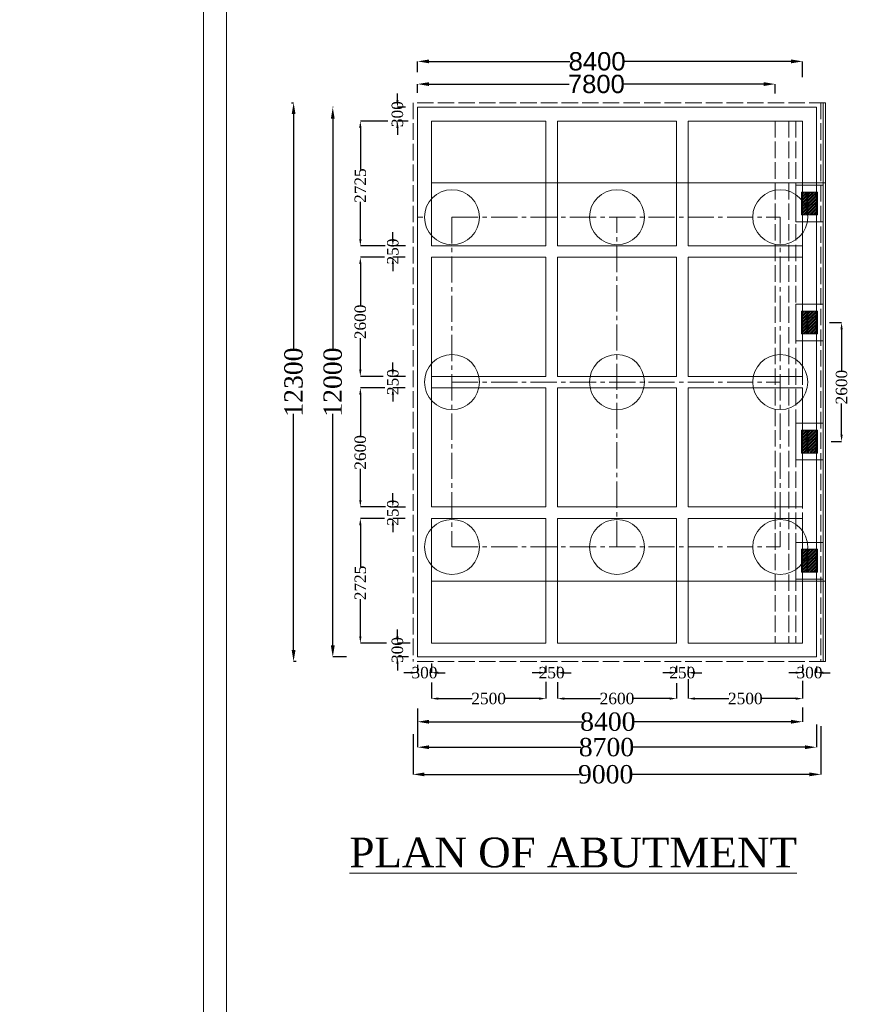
# Model space of a CAD drawing. Header units: millimetres. Extents: x -20950785 to 389010297, y -11535949 to 14056629.
# Tile 478 of 654: x 16021394 to 16058250, y -434621 to -391624. Entities that reach past the tile are written whole.
import ezdxf

# ---------------------------------------------------------------- set-up
doc = ezdxf.new("R2010")
doc.units = ezdxf.units.MM
doc.header["$LTSCALE"] = 60
doc.header["$MEASUREMENT"] = 0
for name, pattern in [('ACAD_ISO02W100', [15, 12, -3]), ('CENTER2', [28.575, 19.05, -3.175, 3.175, -3.175]), ('HIDDEN', [0.375, 0.25, -0.125])]:
    doc.linetypes.add(name, pattern=pattern)
doc.layers.add('TEXT', color=7, linetype='Continuous')
doc.styles.add('PDF Arial Bold', font='times.ttf')
doc.dimstyles.get("Standard").update_dxf_attribs({"dimtxt": 400, "dimasz": 215, "dimexe": 0.18, "dimexo": 0.0625, "dimgap": 0.09, "dimtad": 0, "dimtih": 1, "dimtoh": 1, "dimdec": 0, "dimzin": 4, "dimdsep": 46, "dimtxsty": 'Standard', "dimblk": 'OPEN90', "dimcen": 0, "dimadec": 0, "dimazin": 1, "dimtfac": 1, "dimtdec": 0, "dimtix": 1, "dimtofl": 0, "dimtmove": 0, "dimatfit": 3, "dimldrblk": 'OPEN30', "dimfxl": 1, "dimtolj": 1, "dimtzin": 0, "dimarcsym": 0})

# ---------------------------------------------------------------- blocks, each defined once
blk = doc.blocks.new('*D2359')
at = {"color": 0, "linetype": 'Continuous', "lineweight": -2, "ltscale": 2, "transparency": 16777216}
for p, q in [((16038758, -394815), (16038758, -394436)), ((16039258, -394436), (16045368, -394436)), ((16053858, -394436), (16047748, -394436)), ((16054358, -394846), (16054358, -394436))]:
    blk.add_line(p, q, dxfattribs=at)
at = {"color": 0, "linetype": 'Continuous', "lineweight": 9, "ltscale": 2, "transparency": 16777216}
for points in [[(16039258, -394353), (16039258, -394519), (16038758, -394436)], [(16053858, -394353), (16053858, -394519), (16054358, -394436)]]:
    blk.add_solid(points, dxfattribs=at)
at = {"layer": 'Defpoints', "color": 0, "linetype": 'Continuous', "lineweight": 9, "ltscale": 2, "transparency": 16777216}
for p in [(16054358, -394436), (16038758, -394815), (16054358, -394846)]:
    blk.add_point(p, dxfattribs=at)
at = {"color": 0, "linetype": 'Continuous', "lineweight": 9, "ltscale": 2, "transparency": 16777216, "insert": (16046558, -394436), "char_height": 800, "attachment_point": 5, "style": 'PDF Arial Bold'}
blk.add_mtext('\\A1;{\\fArial|b0|i0|c0|p34;7800}', dxfattribs=at)
blk = doc.blocks.new('*D2360')
at = {"color": 0, "linetype": 'Continuous', "lineweight": -2, "ltscale": 2, "transparency": 16777216}
for p, q in [((16038758, -393922), (16038758, -393445)), ((16039258, -393445), (16045396, -393445)), ((16055058, -393445), (16047784, -393445)), ((16055558, -394139), (16055558, -393445))]:
    blk.add_line(p, q, dxfattribs=at)
at = {"color": 0, "linetype": 'Continuous', "lineweight": 9, "ltscale": 2, "transparency": 16777216}
for points in [[(16039258, -393362), (16039258, -393528), (16038758, -393445)], [(16055058, -393362), (16055058, -393528), (16055558, -393445)]]:
    blk.add_solid(points, dxfattribs=at)
at = {"layer": 'Defpoints', "color": 0, "linetype": 'Continuous', "lineweight": 9, "ltscale": 2, "transparency": 16777216}
for p in [(16055558, -393445), (16038758, -393922), (16055558, -394139)]:
    blk.add_point(p, dxfattribs=at)
at = {"color": 0, "linetype": 'Continuous', "lineweight": 9, "ltscale": 2, "transparency": 16777216, "insert": (16046590, -393445), "char_height": 800, "attachment_point": 5, "style": 'PDF Arial Bold'}
blk.add_mtext('\\A1;{\\fArial|b0|i0|c0|p34;8400}', dxfattribs=at)
blk = doc.blocks.new('*D2361')
at = {"color": 0, "linetype": 'Continuous', "lineweight": -2, "ltscale": 2, "transparency": 16777216}
for p, q in [((16033255, -395249), (16033347, -395249)), ((16033346, -395749), (16033346, -406063)), ((16033346, -419149), (16033346, -408835)), ((16033461, -419649), (16033346, -419649))]:
    blk.add_line(p, q, dxfattribs=at)
at = {"color": 0, "linetype": 'Continuous', "lineweight": 9, "ltscale": 2, "transparency": 16777216}
for points in [[(16033263, -395749), (16033430, -395749), (16033346, -395249)], [(16033263, -419149), (16033430, -419149), (16033346, -419649)]]:
    blk.add_solid(points, dxfattribs=at)
at = {"layer": 'Defpoints', "color": 0, "linetype": 'Continuous', "lineweight": 9, "ltscale": 2, "transparency": 16777216}
for p in [(16033255, -395249), (16033346, -419649), (16033461, -419649)]:
    blk.add_point(p, dxfattribs=at)
at = {"color": 0, "linetype": 'Continuous', "lineweight": 9, "ltscale": 2, "transparency": 16777216, "insert": (16033346, -407449), "char_height": 800, "attachment_point": 5, "rotation": 90, "style": 'PDF Arial Bold'}
blk.add_mtext('\\A1;12300', dxfattribs=at)
blk = doc.blocks.new('*D2362')
at = {"color": 0, "linetype": 'Continuous', "lineweight": -2, "ltscale": 2, "transparency": 16777216}
for p, q in [((16035077, -395449), (16035055, -395449)), ((16035056, -395949), (16035056, -406063)), ((16035056, -418949), (16035056, -408835)), ((16035648, -419449), (16035055, -419449))]:
    blk.add_line(p, q, dxfattribs=at)
at = {"color": 0, "linetype": 'Continuous', "lineweight": 9, "ltscale": 2, "transparency": 16777216}
for points in [[(16034972, -395949), (16035139, -395949), (16035056, -395449)], [(16034972, -418949), (16035139, -418949), (16035056, -419449)]]:
    blk.add_solid(points, dxfattribs=at)
at = {"layer": 'Defpoints', "color": 0, "linetype": 'Continuous', "lineweight": 9, "ltscale": 2, "transparency": 16777216}
for p in [(16035077, -395449), (16035056, -419449), (16035648, -419449)]:
    blk.add_point(p, dxfattribs=at)
at = {"color": 0, "linetype": 'Continuous', "lineweight": 9, "ltscale": 2, "transparency": 16777216, "insert": (16035056, -407449), "char_height": 800, "attachment_point": 5, "rotation": 90, "style": 'PDF Arial Bold'}
blk.add_mtext('\\A1;12000', dxfattribs=at)
blk = doc.blocks.new('*D2363')
at = {"color": 0, "linetype": 'Continuous', "lineweight": -2, "ltscale": 2, "transparency": 16777216}
for p, q in [((16037465, -396049), (16036259, -396049)), ((16036259, -396349), (16036259, -398164)), ((16036259, -401199), (16036259, -399576)), ((16037343, -401499), (16036259, -401499))]:
    blk.add_line(p, q, dxfattribs=at)
at = {"color": 0, "linetype": 'Continuous', "lineweight": 9, "ltscale": 2, "transparency": 16777216}
for points in [[(16036209, -396349), (16036309, -396349), (16036259, -396049)], [(16036209, -401199), (16036309, -401199), (16036259, -401499)]]:
    blk.add_solid(points, dxfattribs=at)
at = {"layer": 'Defpoints', "color": 0, "linetype": 'Continuous', "lineweight": 9, "ltscale": 2, "transparency": 16777216}
for p in [(16037465, -396049), (16036259, -401499), (16037343, -401499)]:
    blk.add_point(p, dxfattribs=at)
at = {"color": 0, "linetype": 'Continuous', "lineweight": 9, "ltscale": 2, "transparency": 16777216, "insert": (16036259, -398870), "char_height": 500, "attachment_point": 5, "rotation": 90, "style": 'PDF Arial Bold'}
blk.add_mtext('\\A1;2725', dxfattribs=at)
blk = doc.blocks.new('*D2364')
at = {"color": 0, "linetype": 'Continuous', "lineweight": -2, "ltscale": 2, "transparency": 16777216}
for p, q in [((16037310, -401999), (16036259, -401999)), ((16036259, -402299), (16036259, -404103)), ((16036259, -406899), (16036259, -405537)), ((16037253, -407199), (16036259, -407199))]:
    blk.add_line(p, q, dxfattribs=at)
at = {"color": 0, "linetype": 'Continuous', "lineweight": 9, "ltscale": 2, "transparency": 16777216}
for points in [[(16036209, -402299), (16036309, -402299), (16036259, -401999)], [(16036209, -406899), (16036309, -406899), (16036259, -407199)]]:
    blk.add_solid(points, dxfattribs=at)
at = {"layer": 'Defpoints', "color": 0, "linetype": 'Continuous', "lineweight": 9, "ltscale": 2, "transparency": 16777216}
for p in [(16037310, -401999), (16036259, -407199), (16037253, -407199)]:
    blk.add_point(p, dxfattribs=at)
at = {"color": 0, "linetype": 'Continuous', "lineweight": 9, "ltscale": 2, "transparency": 16777216, "insert": (16036259, -404820), "char_height": 500, "attachment_point": 5, "rotation": 90, "style": 'PDF Arial Bold'}
blk.add_mtext('\\A1;2600', dxfattribs=at)
blk = doc.blocks.new('*D2365')
at = {"color": 0, "linetype": 'Continuous', "lineweight": -2, "ltscale": 2, "transparency": 16777216}
for p, q in [((16037334, -407699), (16036259, -407699)), ((16036259, -407999), (16036259, -409803)), ((16036259, -412599), (16036259, -411237)), ((16037357, -412899), (16036259, -412899))]:
    blk.add_line(p, q, dxfattribs=at)
at = {"color": 0, "linetype": 'Continuous', "lineweight": 9, "ltscale": 2, "transparency": 16777216}
for points in [[(16036209, -407999), (16036309, -407999), (16036259, -407699)], [(16036209, -412599), (16036309, -412599), (16036259, -412899)]]:
    blk.add_solid(points, dxfattribs=at)
at = {"layer": 'Defpoints', "color": 0, "linetype": 'Continuous', "lineweight": 9, "ltscale": 2, "transparency": 16777216}
for p in [(16037334, -407699), (16036259, -412899), (16037357, -412899)]:
    blk.add_point(p, dxfattribs=at)
at = {"color": 0, "linetype": 'Continuous', "lineweight": 9, "ltscale": 2, "transparency": 16777216, "insert": (16036259, -410520), "char_height": 500, "attachment_point": 5, "rotation": 90, "style": 'PDF Arial Bold'}
blk.add_mtext('\\A1;2600', dxfattribs=at)
blk = doc.blocks.new('*D2366')
at = {"color": 0, "linetype": 'Continuous', "lineweight": -2, "ltscale": 2, "transparency": 16777216}
for p, q in [((16037309, -413399), (16036259, -413399)), ((16036259, -413699), (16036259, -415514)), ((16036259, -418549), (16036259, -416926)), ((16037405, -418849), (16036259, -418849))]:
    blk.add_line(p, q, dxfattribs=at)
at = {"color": 0, "linetype": 'Continuous', "lineweight": 9, "ltscale": 2, "transparency": 16777216}
for points in [[(16036209, -413699), (16036309, -413699), (16036259, -413399)], [(16036209, -418549), (16036309, -418549), (16036259, -418849)]]:
    blk.add_solid(points, dxfattribs=at)
at = {"layer": 'Defpoints', "color": 0, "linetype": 'Continuous', "lineweight": 9, "ltscale": 2, "transparency": 16777216}
for p in [(16037309, -413399), (16036259, -418849), (16037405, -418849)]:
    blk.add_point(p, dxfattribs=at)
at = {"color": 0, "linetype": 'Continuous', "lineweight": 9, "ltscale": 2, "transparency": 16777216, "insert": (16036259, -416220), "char_height": 500, "attachment_point": 5, "rotation": 90, "style": 'PDF Arial Bold'}
blk.add_mtext('\\A1;2725', dxfattribs=at)
blk = doc.blocks.new('*D2367')
at = {"color": 0, "linetype": 'Continuous', "lineweight": -2, "ltscale": 2, "transparency": 16777216}
for p, q in [((16037677, -401199), (16037677, -400899)), ((16038231, -401499), (16037677, -401499)), ((16038220, -401999), (16037677, -401999)), ((16037677, -402299), (16037677, -402599))]:
    blk.add_line(p, q, dxfattribs=at)
at = {"color": 0, "linetype": 'Continuous', "lineweight": 9, "ltscale": 2, "transparency": 16777216}
for points in [[(16037627, -401199), (16037727, -401199), (16037677, -401499)], [(16037627, -402299), (16037727, -402299), (16037677, -401999)]]:
    blk.add_solid(points, dxfattribs=at)
at = {"layer": 'Defpoints', "color": 0, "linetype": 'Continuous', "lineweight": 9, "ltscale": 2, "transparency": 16777216}
for p in [(16038231, -401499), (16037677, -401999), (16038220, -401999)]:
    blk.add_point(p, dxfattribs=at)
at = {"color": 0, "linetype": 'Continuous', "lineweight": 9, "ltscale": 2, "transparency": 16777216, "insert": (16037677, -401749), "char_height": 500, "attachment_point": 5, "rotation": 90, "style": 'PDF Arial Bold'}
blk.add_mtext('\\A1;250', dxfattribs=at)
blk = doc.blocks.new('*D2368')
at = {"color": 0, "linetype": 'Continuous', "lineweight": -2, "ltscale": 2, "transparency": 16777216}
for p, q in [((16037677, -406899), (16037677, -406599)), ((16038231, -407199), (16037677, -407199)), ((16038220, -407699), (16037677, -407699)), ((16037677, -407999), (16037677, -408299))]:
    blk.add_line(p, q, dxfattribs=at)
at = {"color": 0, "linetype": 'Continuous', "lineweight": 9, "ltscale": 2, "transparency": 16777216}
for points in [[(16037627, -406899), (16037727, -406899), (16037677, -407199)], [(16037627, -407999), (16037727, -407999), (16037677, -407699)]]:
    blk.add_solid(points, dxfattribs=at)
at = {"layer": 'Defpoints', "color": 0, "linetype": 'Continuous', "lineweight": 9, "ltscale": 2, "transparency": 16777216}
for p in [(16038231, -407199), (16037677, -407699), (16038220, -407699)]:
    blk.add_point(p, dxfattribs=at)
at = {"color": 0, "linetype": 'Continuous', "lineweight": 9, "ltscale": 2, "transparency": 16777216, "insert": (16037677, -407449), "char_height": 500, "attachment_point": 5, "rotation": 90, "style": 'PDF Arial Bold'}
blk.add_mtext('\\A1;250', dxfattribs=at)
blk = doc.blocks.new('*D2369')
at = {"color": 0, "linetype": 'Continuous', "lineweight": -2, "ltscale": 2, "transparency": 16777216}
for p, q in [((16037677, -412606), (16037677, -412306)), ((16038231, -412906), (16037677, -412906)), ((16038220, -413406), (16037677, -413406)), ((16037677, -413706), (16037677, -414006))]:
    blk.add_line(p, q, dxfattribs=at)
at = {"color": 0, "linetype": 'Continuous', "lineweight": 9, "ltscale": 2, "transparency": 16777216}
for points in [[(16037627, -412606), (16037727, -412606), (16037677, -412906)], [(16037627, -413706), (16037727, -413706), (16037677, -413406)]]:
    blk.add_solid(points, dxfattribs=at)
at = {"layer": 'Defpoints', "color": 0, "linetype": 'Continuous', "lineweight": 9, "ltscale": 2, "transparency": 16777216}
for p in [(16038231, -412906), (16037677, -413406), (16038220, -413406)]:
    blk.add_point(p, dxfattribs=at)
at = {"color": 0, "linetype": 'Continuous', "lineweight": 9, "ltscale": 2, "transparency": 16777216, "insert": (16037677, -413156), "char_height": 500, "attachment_point": 5, "rotation": 90, "style": 'PDF Arial Bold'}
blk.add_mtext('\\A1;250', dxfattribs=at)
blk = doc.blocks.new('*D2370')
at = {"color": 0, "linetype": 'Continuous', "lineweight": -2, "ltscale": 2, "transparency": 16777216}
for p, q in [((16037877, -395150), (16037877, -394850)), ((16038232, -395450), (16037877, -395450)), ((16038349, -396049), (16037877, -396049)), ((16037877, -396349), (16037877, -396649))]:
    blk.add_line(p, q, dxfattribs=at)
at = {"color": 0, "linetype": 'Continuous', "lineweight": 9, "ltscale": 2, "transparency": 16777216}
for points in [[(16037827, -395150), (16037927, -395150), (16037877, -395450)], [(16037827, -396349), (16037927, -396349), (16037877, -396049)]]:
    blk.add_solid(points, dxfattribs=at)
at = {"layer": 'Defpoints', "color": 0, "linetype": 'Continuous', "lineweight": 9, "ltscale": 2, "transparency": 16777216}
for p in [(16038232, -395450), (16037877, -396049), (16038349, -396049)]:
    blk.add_point(p, dxfattribs=at)
at = {"color": 0, "linetype": 'Continuous', "lineweight": 9, "ltscale": 2, "transparency": 16777216, "insert": (16037877, -395749), "char_height": 500, "attachment_point": 5, "rotation": 90, "style": 'PDF Arial Bold'}
blk.add_mtext('\\A1;300', dxfattribs=at)
blk = doc.blocks.new('*D2371')
at = {"color": 0, "linetype": 'Continuous', "lineweight": -2, "ltscale": 2, "transparency": 16777216}
for p, q in [((16037877, -418550), (16037877, -418250)), ((16038431, -418850), (16037877, -418850)), ((16038361, -419449), (16037877, -419449)), ((16037877, -419749), (16037877, -420049))]:
    blk.add_line(p, q, dxfattribs=at)
at = {"color": 0, "linetype": 'Continuous', "lineweight": 9, "ltscale": 2, "transparency": 16777216}
for points in [[(16037827, -418550), (16037927, -418550), (16037877, -418850)], [(16037827, -419749), (16037927, -419749), (16037877, -419449)]]:
    blk.add_solid(points, dxfattribs=at)
at = {"layer": 'Defpoints', "color": 0, "linetype": 'Continuous', "lineweight": 9, "ltscale": 2, "transparency": 16777216}
for p in [(16038431, -418850), (16037877, -419449), (16038361, -419449)]:
    blk.add_point(p, dxfattribs=at)
at = {"color": 0, "linetype": 'Continuous', "lineweight": 9, "ltscale": 2, "transparency": 16777216, "insert": (16037877, -419149), "char_height": 500, "attachment_point": 5, "rotation": 90, "style": 'PDF Arial Bold'}
blk.add_mtext('\\A1;300', dxfattribs=at)
blk = doc.blocks.new('*D2372')
at = {"color": 0, "linetype": 'Continuous', "lineweight": -2, "ltscale": 2, "transparency": 16777216}
for p, q in [((16039358, -420567), (16039358, -421271)), ((16044358, -420535), (16044358, -421271)), ((16039658, -421271), (16041141, -421271)), ((16044058, -421271), (16042576, -421271))]:
    blk.add_line(p, q, dxfattribs=at)
at = {"color": 0, "linetype": 'Continuous', "lineweight": 9, "ltscale": 2, "transparency": 16777216}
for points in [[(16039658, -421221), (16039658, -421321), (16039358, -421271)], [(16044058, -421221), (16044058, -421321), (16044358, -421271)]]:
    blk.add_solid(points, dxfattribs=at)
at = {"layer": 'Defpoints', "color": 0, "linetype": 'Continuous', "lineweight": 9, "ltscale": 2, "transparency": 16777216}
for p in [(16039358, -420567), (16044358, -420535), (16044358, -421271)]:
    blk.add_point(p, dxfattribs=at)
at = {"color": 0, "linetype": 'Continuous', "lineweight": 9, "ltscale": 2, "transparency": 16777216, "insert": (16041858, -421271), "char_height": 500, "attachment_point": 5, "style": 'PDF Arial Bold'}
blk.add_mtext('\\A1;2500', dxfattribs=at)
blk = doc.blocks.new('*D2373')
at = {"color": 0, "linetype": 'Continuous', "lineweight": -2, "ltscale": 2, "transparency": 16777216}
for p, q in [((16050558, -420423), (16050558, -421271)), ((16055558, -420502), (16055558, -421271)), ((16050858, -421271), (16052341, -421271)), ((16055258, -421271), (16053776, -421271))]:
    blk.add_line(p, q, dxfattribs=at)
at = {"color": 0, "linetype": 'Continuous', "lineweight": 9, "ltscale": 2, "transparency": 16777216}
for points in [[(16050858, -421221), (16050858, -421321), (16050558, -421271)], [(16055258, -421221), (16055258, -421321), (16055558, -421271)]]:
    blk.add_solid(points, dxfattribs=at)
at = {"layer": 'Defpoints', "color": 0, "linetype": 'Continuous', "lineweight": 9, "ltscale": 2, "transparency": 16777216}
for p in [(16050558, -420423), (16055558, -420502), (16055558, -421271)]:
    blk.add_point(p, dxfattribs=at)
at = {"color": 0, "linetype": 'Continuous', "lineweight": 9, "ltscale": 2, "transparency": 16777216, "insert": (16053058, -421271), "char_height": 500, "attachment_point": 5, "style": 'PDF Arial Bold'}
blk.add_mtext('\\A1;2500', dxfattribs=at)
blk = doc.blocks.new('*D2374')
at = {"color": 0, "linetype": 'Continuous', "lineweight": -2, "ltscale": 2, "transparency": 16777216}
for p, q in [((16044858, -420551), (16044858, -421271)), ((16050058, -420596), (16050058, -421271)), ((16045158, -421271), (16046741, -421271)), ((16049758, -421271), (16048176, -421271))]:
    blk.add_line(p, q, dxfattribs=at)
at = {"color": 0, "linetype": 'Continuous', "lineweight": 9, "ltscale": 2, "transparency": 16777216}
for points in [[(16045158, -421221), (16045158, -421321), (16044858, -421271)], [(16049758, -421221), (16049758, -421321), (16050058, -421271)]]:
    blk.add_solid(points, dxfattribs=at)
at = {"layer": 'Defpoints', "color": 0, "linetype": 'Continuous', "lineweight": 9, "ltscale": 2, "transparency": 16777216}
for p in [(16044858, -420551), (16050058, -420596), (16050058, -421271)]:
    blk.add_point(p, dxfattribs=at)
at = {"color": 0, "linetype": 'Continuous', "lineweight": 9, "ltscale": 2, "transparency": 16777216, "insert": (16047458, -421271), "char_height": 500, "attachment_point": 5, "style": 'PDF Arial Bold'}
blk.add_mtext('\\A1;2600', dxfattribs=at)
blk = doc.blocks.new('*D2375')
at = {"color": 0, "linetype": 'Continuous', "lineweight": -2, "ltscale": 2, "transparency": 16777216}
for p, q in [((16044358, -419833), (16044358, -420140)), ((16044858, -419862), (16044858, -420140)), ((16044058, -420140), (16043758, -420140)), ((16045158, -420140), (16045458, -420140))]:
    blk.add_line(p, q, dxfattribs=at)
at = {"color": 0, "linetype": 'Continuous', "lineweight": 9, "ltscale": 2, "transparency": 16777216}
for points in [[(16044058, -420090), (16044058, -420190), (16044358, -420140)], [(16045158, -420090), (16045158, -420190), (16044858, -420140)]]:
    blk.add_solid(points, dxfattribs=at)
at = {"layer": 'Defpoints', "color": 0, "linetype": 'Continuous', "lineweight": 9, "ltscale": 2, "transparency": 16777216}
for p in [(16044358, -419833), (16044858, -419862), (16044858, -420140)]:
    blk.add_point(p, dxfattribs=at)
at = {"color": 0, "linetype": 'Continuous', "lineweight": 9, "ltscale": 2, "transparency": 16777216, "insert": (16044608, -420140), "char_height": 500, "attachment_point": 5, "style": 'PDF Arial Bold'}
blk.add_mtext('\\A1;250', dxfattribs=at)
blk = doc.blocks.new('*D2376')
at = {"color": 0, "linetype": 'Continuous', "lineweight": -2, "ltscale": 2, "transparency": 16777216}
for p, q in [((16050058, -419833), (16050058, -420140)), ((16050558, -419862), (16050558, -420140)), ((16049758, -420140), (16049458, -420140)), ((16050858, -420140), (16051158, -420140))]:
    blk.add_line(p, q, dxfattribs=at)
at = {"color": 0, "linetype": 'Continuous', "lineweight": 9, "ltscale": 2, "transparency": 16777216}
for points in [[(16049758, -420090), (16049758, -420190), (16050058, -420140)], [(16050858, -420090), (16050858, -420190), (16050558, -420140)]]:
    blk.add_solid(points, dxfattribs=at)
at = {"layer": 'Defpoints', "color": 0, "linetype": 'Continuous', "lineweight": 9, "ltscale": 2, "transparency": 16777216}
for p in [(16050058, -419833), (16050558, -419862), (16050558, -420140)]:
    blk.add_point(p, dxfattribs=at)
at = {"color": 0, "linetype": 'Continuous', "lineweight": 9, "ltscale": 2, "transparency": 16777216, "insert": (16050308, -420140), "char_height": 500, "attachment_point": 5, "style": 'PDF Arial Bold'}
blk.add_mtext('\\A1;250', dxfattribs=at)
blk = doc.blocks.new('*D2377')
at = {"color": 0, "linetype": 'Continuous', "lineweight": -2, "ltscale": 2, "transparency": 16777216}
for p, q in [((16038758, -419795), (16038758, -420140)), ((16039358, -419737), (16039358, -420140)), ((16038458, -420140), (16038158, -420140)), ((16039658, -420140), (16039958, -420140))]:
    blk.add_line(p, q, dxfattribs=at)
at = {"color": 0, "linetype": 'Continuous', "lineweight": 9, "ltscale": 2, "transparency": 16777216}
for points in [[(16038458, -420090), (16038458, -420190), (16038758, -420140)], [(16039658, -420090), (16039658, -420190), (16039358, -420140)]]:
    blk.add_solid(points, dxfattribs=at)
at = {"layer": 'Defpoints', "color": 0, "linetype": 'Continuous', "lineweight": 9, "ltscale": 2, "transparency": 16777216}
for p in [(16038758, -419795), (16039358, -419737), (16039358, -420140)]:
    blk.add_point(p, dxfattribs=at)
at = {"color": 0, "linetype": 'Continuous', "lineweight": 9, "ltscale": 2, "transparency": 16777216, "insert": (16039058, -420140), "char_height": 500, "attachment_point": 5, "style": 'PDF Arial Bold'}
blk.add_mtext('\\A1;300', dxfattribs=at)
blk = doc.blocks.new('*D2378')
at = {"color": 0, "linetype": 'Continuous', "lineweight": -2, "ltscale": 2, "transparency": 16777216}
for p, q in [((16055558, -419803), (16055558, -420140)), ((16056158, -419862), (16056158, -420140)), ((16055258, -420140), (16054958, -420140)), ((16056458, -420140), (16056758, -420140))]:
    blk.add_line(p, q, dxfattribs=at)
at = {"color": 0, "linetype": 'Continuous', "lineweight": 9, "ltscale": 2, "transparency": 16777216}
for points in [[(16055258, -420090), (16055258, -420190), (16055558, -420140)], [(16056458, -420090), (16056458, -420190), (16056158, -420140)]]:
    blk.add_solid(points, dxfattribs=at)
at = {"layer": 'Defpoints', "color": 0, "linetype": 'Continuous', "lineweight": 9, "ltscale": 2, "transparency": 16777216}
for p in [(16055558, -419803), (16056158, -419862), (16056158, -420140)]:
    blk.add_point(p, dxfattribs=at)
at = {"color": 0, "linetype": 'Continuous', "lineweight": 9, "ltscale": 2, "transparency": 16777216, "insert": (16055858, -420140), "char_height": 500, "attachment_point": 5, "style": 'PDF Arial Bold'}
blk.add_mtext('\\A1;300', dxfattribs=at)
blk = doc.blocks.new('*D2379')
at = {"color": 0, "linetype": 'Continuous', "lineweight": -2, "ltscale": 2, "transparency": 16777216}
for p, q in [((16056358, -422481), (16056358, -424580)), ((16038558, -422826), (16038558, -424580)), ((16039058, -424580), (16045828, -424580)), ((16055858, -424580), (16048101, -424580))]:
    blk.add_line(p, q, dxfattribs=at)
at = {"color": 0, "linetype": 'Continuous', "lineweight": 9, "ltscale": 2, "transparency": 16777216}
for points in [[(16039058, -424497), (16039058, -424663), (16038558, -424580)], [(16055858, -424497), (16055858, -424663), (16056358, -424580)]]:
    blk.add_solid(points, dxfattribs=at)
at = {"layer": 'Defpoints', "color": 0, "linetype": 'Continuous', "lineweight": 9, "ltscale": 2, "transparency": 16777216}
for p in [(16056358, -422481), (16038558, -422826), (16056358, -424580)]:
    blk.add_point(p, dxfattribs=at)
at = {"color": 0, "linetype": 'Continuous', "lineweight": 9, "ltscale": 2, "transparency": 16777216, "insert": (16046964, -424580), "char_height": 800, "attachment_point": 5, "style": 'PDF Arial Bold'}
blk.add_mtext('\\A1;9000', dxfattribs=at)
blk = doc.blocks.new('*D2380')
at = {"color": 0, "linetype": 'Continuous', "lineweight": -2, "ltscale": 2, "transparency": 16777216}
for p, q in [((16038758, -421705), (16038758, -422282)), ((16055558, -421653), (16055558, -422282)), ((16039258, -422282), (16045934, -422282)), ((16055058, -422282), (16048183, -422282))]:
    blk.add_line(p, q, dxfattribs=at)
at = {"color": 0, "linetype": 'Continuous', "lineweight": 9, "ltscale": 2, "transparency": 16777216}
for points in [[(16039258, -422198), (16039258, -422365), (16038758, -422282)], [(16055058, -422198), (16055058, -422365), (16055558, -422282)]]:
    blk.add_solid(points, dxfattribs=at)
at = {"layer": 'Defpoints', "color": 0, "linetype": 'Continuous', "lineweight": 9, "ltscale": 2, "transparency": 16777216}
for p in [(16038758, -421705), (16055558, -421653), (16055558, -422282)]:
    blk.add_point(p, dxfattribs=at)
at = {"color": 0, "linetype": 'Continuous', "lineweight": 9, "ltscale": 2, "transparency": 16777216, "insert": (16047058, -422282), "char_height": 800, "attachment_point": 5, "style": 'PDF Arial Bold'}
blk.add_mtext('\\A1;8400', dxfattribs=at)
blk = doc.blocks.new('*D2381')
at = {"color": 0, "linetype": 'Continuous', "lineweight": -2, "ltscale": 2, "transparency": 16777216}
for p, q in [((16038758, -421705), (16038758, -423395)), ((16056158, -422402), (16056158, -423395)), ((16039258, -423395), (16045876, -423395)), ((16055658, -423395), (16048125, -423395))]:
    blk.add_line(p, q, dxfattribs=at)
at = {"color": 0, "linetype": 'Continuous', "lineweight": 9, "ltscale": 2, "transparency": 16777216}
for points in [[(16039258, -423312), (16039258, -423478), (16038758, -423395)], [(16055658, -423312), (16055658, -423478), (16056158, -423395)]]:
    blk.add_solid(points, dxfattribs=at)
at = {"layer": 'Defpoints', "color": 0, "linetype": 'Continuous', "lineweight": 9, "ltscale": 2, "transparency": 16777216}
for p in [(16038758, -421705), (16056158, -422402), (16056158, -423395)]:
    blk.add_point(p, dxfattribs=at)
at = {"color": 0, "linetype": 'Continuous', "lineweight": 9, "ltscale": 2, "transparency": 16777216, "insert": (16047000, -423395), "char_height": 800, "attachment_point": 5, "style": 'PDF Arial Bold'}
blk.add_mtext('\\A1;8700', dxfattribs=at)
blk = doc.blocks.new('*D2382')
at = {"color": 0, "linetype": 'Continuous', "lineweight": -2, "ltscale": 2, "transparency": 16777216}
for p, q in [((16056734, -404849), (16057260, -404849)), ((16057259, -405149), (16057259, -406953)), ((16057259, -409749), (16057259, -408387)), ((16056802, -410049), (16057260, -410049))]:
    blk.add_line(p, q, dxfattribs=at)
at = {"color": 0, "linetype": 'Continuous', "lineweight": 9, "ltscale": 2, "transparency": 16777216}
for points in [[(16057209, -405149), (16057309, -405149), (16057259, -404849)], [(16057209, -409749), (16057309, -409749), (16057259, -410049)]]:
    blk.add_solid(points, dxfattribs=at)
at = {"layer": 'Defpoints', "color": 0, "linetype": 'Continuous', "lineweight": 9, "ltscale": 2, "transparency": 16777216}
for p in [(16056734, -404849), (16056802, -410049), (16057259, -410049)]:
    blk.add_point(p, dxfattribs=at)
at = {"color": 0, "linetype": 'Continuous', "lineweight": 9, "ltscale": 2, "transparency": 16777216, "insert": (16057259, -407670), "char_height": 500, "attachment_point": 5, "rotation": 90, "style": 'PDF Arial Bold'}
blk.add_mtext('\\A1;2600', dxfattribs=at)

msp = doc.modelspace()

# ---------------------------------------------------------------- hatches: boundary and pattern name
at = {"linetype": 'Continuous', "lineweight": 9, "ltscale": 2}
h = msp.add_hatch(dxfattribs=at)
h.set_pattern_fill('GOST_GROUND', scale=10)
h.set_pattern_definition([(45, (-6349438.63, 2613208.02), (141.42135624, 0), [200]), (45, (-6349408.63, 2613208.02), (141.42135624, 0), [200]), (45, (-6349378.63, 2613208.02), (141.42135624, 0), [200])])
h.paths.add_polyline_path([(16055508.37, -400148.98), (16056208.37, -400148.98), (16056208.37, -399148.98), (16055508.37, -399148.98)])
h = msp.add_hatch(dxfattribs=at)
h.set_pattern_fill('GOST_GROUND', scale=10)
h.set_pattern_definition([(45, (-6349438.63, 2608008.02), (141.42135624, 0), [200]), (45, (-6349408.63, 2608008.02), (141.42135624, 0), [200]), (45, (-6349378.63, 2608008.02), (141.42135624, 0), [200])])
h.paths.add_polyline_path([(16055508.37, -405348.98), (16056208.37, -405348.98), (16056208.37, -404348.98), (16055508.37, -404348.98)])
h = msp.add_hatch(dxfattribs=at)
h.set_pattern_fill('GOST_GROUND', scale=10)
h.set_pattern_definition([(45, (-6349438.63, 2602808.02), (141.42135624, 0), [200]), (45, (-6349408.63, 2602808.02), (141.42135624, 0), [200]), (45, (-6349378.63, 2602808.02), (141.42135624, 0), [200])])
h.paths.add_polyline_path([(16055508.37, -410548.98), (16056208.37, -410548.98), (16056208.37, -409548.98), (16055508.37, -409548.98)])
h = msp.add_hatch(dxfattribs=at)
h.set_pattern_fill('GOST_GROUND', scale=10)
h.set_pattern_definition([(45, (-6349438.63, 2597608.02), (141.42135624, 0), [200]), (45, (-6349408.63, 2597608.02), (141.42135624, 0), [200]), (45, (-6349378.63, 2597608.02), (141.42135624, 0), [200])])
h.paths.add_polyline_path([(16055508.37, -415748.98), (16056208.37, -415748.98), (16056208.37, -414748.98), (16055508.37, -414748.98)])

# ---------------------------------------------------------------- linework, layer by layer
at = {"color": 7, "linetype": 'ACAD_ISO02W100', "lineweight": 9}
for p, q in [((16056558.37, -395248.98), (16038558.37, -395248.98)), ((16038558.37, -395248.98), (16038558.37, -419648.98)), ((16056358.37, -395248.98), (16056358.37, -419648.98)), ((16054358.37, -396048.98), (16054358.37, -418848.98)), ((16054958.37, -396048.98), (16054958.37, -418848.98)), ((16055258.37, -396048.98), (16055258.37, -418848.98)), ((16055558.37, -396048.98), (16055558.37, -418848.98)), ((16055558.37, -418848.98), (16055558.37, -414948.98)), ((16056558.37, -419648.98), (16038558.37, -419648.98))]:
    msp.add_line(p, q, dxfattribs=at)
at = {"color": 7, "linetype": 'Continuous', "lineweight": 9, "ltscale": 2}
for p, q in [((16054508.37, -395448.98), (16038758.37, -395448.98)), ((16038758.37, -395448.98), (16038758.37, -419448.98)), ((16054508.37, -395448.98), (16056158.37, -395448.98)), ((16056158.37, -395448.98), (16056158.37, -419448.98)), ((16056458.37, -395248.98), (16056458.37, -419648.98)), ((16056558.37, -395248.98), (16056558.37, -419648.98)), ((16056558.37, -395248.98), (16056558.37, -419648.98)), ((16044358.37, -396048.98), (16039358.37, -396048.98)), ((16039358.37, -396048.98), (16039358.37, -401498.98)), ((16044358.37, -401498.98), (16044358.37, -396048.98)), ((16050058.37, -396048.98), (16044858.37, -396048.98)), ((16044858.37, -401498.98), (16044858.37, -396048.98)), ((16050058.37, -401498.98), (16050058.37, -396048.98)), ((16055558.37, -396048.98), (16050558.37, -396048.98)), ((16050558.37, -401498.98), (16050558.37, -396048.98)), ((16055558.37, -401498.98), (16055558.37, -396048.98)), ((16039358.37, -398748.98), (16056558.37, -398748.98)), ((16055258.37, -398848.98), (16056458.37, -398848.98)), ((16055258.37, -400448.98), (16055258.37, -398848.98)), ((16056458.37, -398848.98), (16056458.37, -400448.98)), ((16055508.37, -399148.98), (16055508.37, -400148.98)), ((16055508.37, -399148.98), (16056208.37, -399148.98)), ((16056208.37, -399148.98), (16056208.37, -400148.98)), ((16038980.58, -400248.98), (16038758.37, -400248.98)), ((16055508.37, -400148.98), (16056208.37, -400148.98)), ((16056458.37, -400448.98), (16055258.37, -400448.98)), ((16044358.37, -401498.98), (16039358.37, -401498.98)), ((16050058.37, -401498.98), (16044858.37, -401498.98)), ((16055558.37, -401498.98), (16050558.37, -401498.98)), ((16044358.37, -401998.98), (16039358.37, -401998.98)), ((16039358.37, -401998.98), (16039358.37, -407198.98)), ((16044358.37, -407198.98), (16044358.37, -401998.98)), ((16050058.37, -401998.98), (16044858.37, -401998.98)), ((16044858.37, -407198.98), (16044858.37, -401998.98)), ((16050058.37, -407198.98), (16050058.37, -401998.98)), ((16055558.37, -401998.98), (16050558.37, -401998.98)), ((16050558.37, -407198.98), (16050558.37, -401998.98)), ((16055558.37, -407198.98), (16055558.37, -401998.98)), ((16055558.37, -407198.98), (16055558.37, -401998.98)), ((16055258.37, -404048.98), (16056458.37, -404048.98)), ((16055258.37, -405648.98), (16055258.37, -404048.98)), ((16056458.37, -404048.98), (16056458.37, -405648.98)), ((16055508.37, -404348.98), (16055508.37, -405348.98)), ((16055508.37, -404348.98), (16056208.37, -404348.98)), ((16056208.37, -404348.98), (16056208.37, -405348.98)), ((16055508.37, -405348.98), (16056208.37, -405348.98)), ((16056458.37, -405648.98), (16055258.37, -405648.98)), ((16044358.37, -407198.98), (16039358.37, -407198.98)), ((16039358.37, -407198.98), (16039358.37, -407698.98)), ((16050058.37, -407198.98), (16044858.37, -407198.98)), ((16055558.37, -407198.98), (16050558.37, -407198.98)), ((16044358.37, -407698.98), (16039358.37, -407698.98)), ((16039358.37, -407698.98), (16039358.37, -412898.98)), ((16044358.37, -412898.98), (16044358.37, -407698.98)), ((16044358.37, -408048.98), (16044358.37, -407698.98)), ((16050058.37, -407698.98), (16044858.37, -407698.98)), ((16044858.37, -412898.98), (16044858.37, -407698.98)), ((16050058.37, -412898.98), (16050058.37, -407698.98)), ((16055558.37, -407698.98), (16050558.37, -407698.98)), ((16050558.37, -412898.98), (16050558.37, -407698.98)), ((16050558.37, -408048.98), (16050558.37, -407698.98)), ((16055558.37, -412898.98), (16055558.37, -408648.98)), ((16055558.37, -412898.98), (16055558.37, -408648.98)), ((16055558.37, -412898.98), (16055558.37, -408648.98)), ((16055258.37, -409248.98), (16056458.37, -409248.98)), ((16055258.37, -410848.98), (16055258.37, -409248.98)), ((16056458.37, -409248.98), (16056458.37, -410848.98)), ((16055508.37, -409548.98), (16055508.37, -410548.98)), ((16055508.37, -409548.98), (16056208.37, -409548.98)), ((16056208.37, -409548.98), (16056208.37, -410548.98)), ((16055508.37, -410548.98), (16056208.37, -410548.98)), ((16056458.37, -410848.98), (16055258.37, -410848.98)), ((16044358.37, -412898.98), (16039358.37, -412898.98)), ((16050058.37, -412898.98), (16044858.37, -412898.98)), ((16055558.37, -412898.98), (16050558.37, -412898.98)), ((16044358.37, -413398.98), (16039358.37, -413398.98)), ((16039358.37, -413398.98), (16039358.37, -418848.98)), ((16044358.37, -418848.98), (16044358.37, -413398.98)), ((16050058.37, -413398.98), (16044858.37, -413398.98)), ((16044858.37, -418848.98), (16044858.37, -413398.98)), ((16050058.37, -418848.98), (16050058.37, -413398.98)), ((16055558.37, -413398.98), (16050558.37, -413398.98)), ((16050558.37, -418848.98), (16050558.37, -413398.98)), ((16055558.37, -416648.98), (16055558.37, -413398.98)), ((16055558.37, -416648.98), (16055558.37, -413398.98)), ((16055558.37, -416648.98), (16055558.37, -413398.98)), ((16055258.37, -414448.98), (16056458.37, -414448.98)), ((16055258.37, -416048.98), (16055258.37, -414448.98)), ((16056458.37, -414448.98), (16056458.37, -416048.98)), ((16055508.37, -414748.98), (16055508.37, -415748.98)), ((16055508.37, -414748.98), (16056208.37, -414748.98)), ((16056208.37, -414748.98), (16056208.37, -415748.98)), ((16044358.37, -418848.98), (16044358.37, -414948.98)), ((16050558.37, -418848.98), (16050558.37, -414948.98)), ((16055508.37, -415748.98), (16056208.37, -415748.98)), ((16039358.37, -416148.98), (16056558.37, -416148.98)), ((16056458.37, -416048.98), (16055258.37, -416048.98)), ((16044358.37, -418848.98), (16039358.37, -418848.98)), ((16050058.37, -418848.98), (16044858.37, -418848.98)), ((16055558.37, -418848.98), (16050558.37, -418848.98)), ((16056158.37, -419448.98), (16038758.37, -419448.98))]:
    msp.add_line(p, q, dxfattribs=at)
at = {"color": 7, "linetype": 'CENTER2', "lineweight": 9}
for p, q in [((16040258.37, -400248.98), (16054580.58, -400248.98)), ((16040258.37, -400248.98), (16040258.37, -414648.98)), ((16047458.37, -414648.98), (16047458.37, -400248.98)), ((16054580.58, -400248.98), (16054580.58, -414648.98)), ((16040258.37, -407448.98), (16054580.58, -407448.98)), ((16040258.37, -414648.98), (16054580.58, -414648.98)), ((16040258.37, -414648.98), (16047458.37, -414648.98))]:
    msp.add_line(p, q, dxfattribs=at)
at = {"color": 7, "linetype": 'HIDDEN', "lineweight": 9, "ltscale": 2}
msp.add_line((16055558.37, -410648.98), (16055558.37, -407698.98), dxfattribs=at)
msp.add_line((16055558.37, -410648.98), (16055558.37, -407698.98), dxfattribs=at)
at = {"color": 7, "linetype": 'Continuous', "lineweight": 9, "ltscale": 2, "elevation": -2327.17}
for points in [[(16029413, -251402), (16325447, -251402), (16325447, -457541), (16029413, -457541)], [(16030413, -252402), (16324447, -252402), (16324447, -456541), (16030413, -456541)]]:
    msp.add_lwpolyline(points, close=True, dxfattribs=at)
at = {"color": 7, "linetype": 'Continuous', "lineweight": 9, "ltscale": 2}
for centre, radius in [((16160900.55, -355869.55), 347474.95), ((16040258.37, -400248.98), 1200), ((16047458.37, -400248.98), 1200), ((16054580.58, -400248.98), 1200), ((16040258.37, -407448.98), 1200), ((16047458.37, -407448.98), 1200), ((16054580.58, -407448.98), 1200), ((16040258.37, -414648.98), 1200), ((16047458.37, -414648.98), 1200), ((16054580.58, -414648.98), 1200)]:
    msp.add_circle(centre, radius, dxfattribs=at)

# ---------------------------------------------------------------- texts
at = {"linetype": 'Continuous', "lineweight": 9, "char_height": 1300, "attachment_point": 1}
for s, insert, width in [('\\pi5418.09167,t45718.09167;{\\fTimes New Roman|b0|i0|c0|p18;\\L ELEVATION OF \\P\\pi2504.57329,t42804.57329;ABUTMENT ELEMENT \\P\\pi7381.21352,t47681.21352;DIRECTION}', (13515587.71, -425737.18), 25045.2677), ('{\\fTimes New Roman|b0|i0|c0|p18;\\LPLAN OF ABUTMENT \\Fitalicc|c0; }', (16035782.88, -427338.76), 23943.5244)]:
    msp.add_mtext(s, dxfattribs=dict(at, insert=insert, width=width))
at = {"layer": 'TEXT', "linetype": 'Continuous', "lineweight": 9, "char_height": 1300, "attachment_point": 1}
for s, insert, width in [('\\pi2427.77062;{\\fTimes New Roman|b0|i0|c0|p18;\\LELEVATION OF PIER \\P\\pi3593.74034;ALONG CURRENT \\P\\pi6498.82325;DIRECTION  }', (13548850.92, -419096.5), 23280.4872), ('\\pi1974.11068;{\\fTimes New Roman|b0|i0|c0|p18;\\LELEVATION OF PIER \\P\\pi3681.82517;ALONG TRAFFIC  \\P\\pi6045.16331;DIRECTION  }', (13569493.36, -419549.21), 22373.1673)]:
    msp.add_mtext(s, dxfattribs=dict(at, insert=insert, width=width))

# ---------------------------------------------------------------- dimensions: what is measured, and where the dimension line sits
at = {"color": 7, "linetype": 'Continuous', "lineweight": 9, "ltscale": 2}
for base, p1, p2, text, picture, middle in [((16055558.37, -393445), (16038758.37, -393921.98), (16055558.37, -394138.98), '{\\fArial|b0|i0|c0|p34;8400}', '*D2360', (16046590, -393445)), ((16054358.37, -394435.98), (16038758.37, -394814.98), (16054358.37, -394845.98), '{\\fArial|b0|i0|c0|p34;7800}', '*D2359', (16046558.37, -394435.98)), ((16055558.37, -422281.5), (16038758.37, -421704.98), (16055558.37, -421653.22), '8400', '*D2380', (16047058.37, -422281.5)), ((16056158.37, -423395), (16038758.37, -421704.98), (16056158.37, -422401.5), '8700', '*D2381', (16047000.5, -423395)), ((16056358.37, -424580), (16038558.37, -422825.98), (16056358.37, -422480.6), '9000', '*D2379', (16046964.5, -424580))]:
    dim = msp.add_linear_dim(base=base, p1=p1, p2=p2, text=text, dimstyle='Standard', override={"dimtxt": 800, "dimasz": 500, "dimtxsty": 'PDF Arial Bold', "dimfxl": 300}, dxfattribs=at)
    dim.commit()
    dim.dimension.update_dxf_attribs({"geometry": picture, "text_midpoint": middle, "dimtype": 160})
for base, p1, p2, text, override, picture, middle in [((16037877.02, -396048.98), (16038232.03, -395449.98), (16038348.7, -396048.98), '300', {"dimtxt": 500, "dimasz": 300, "dimtxsty": 'PDF Arial Bold', "dimfxl": 300}, '*D2370', (16037877.02, -395749.48)), ((16033346.5, -419648.98), (16033254.87, -395248.98), (16033460.87, -419648.98), '12300', {"dimtxt": 800, "dimasz": 500, "dimtxsty": 'PDF Arial Bold', "dimfxl": 300}, '*D2361', (16033346.5, -407448.98)), ((16035055.5, -419448.98), (16035076.87, -395448.98), (16035647.87, -419448.98), '12000', {"dimtxt": 800, "dimasz": 500, "dimtxsty": 'PDF Arial Bold', "dimfxl": 300}, '*D2362', (16035055.5, -407448.98)), ((16036259.02, -401498.98), (16037465.02, -396048.98), (16037343.02, -401498.98), '2725', {"dimtxt": 500, "dimasz": 300, "dimtxsty": 'PDF Arial Bold', "dimfxl": 300}, '*D2363', (16036259.02, -398869.98)), ((16037677.02, -401998.98), (16038231.02, -401498.98), (16038220.02, -401998.98), '250', {"dimtxt": 500, "dimasz": 300, "dimtxsty": 'PDF Arial Bold', "dimfxl": 300}, '*D2367', (16037677.02, -401748.98)), ((16036259.02, -407198.98), (16037310.02, -401998.98), (16037253.02, -407198.98), '2600', {"dimtxt": 500, "dimasz": 300, "dimtxsty": 'PDF Arial Bold', "dimfxl": 300}, '*D2364', (16036259.02, -404819.98)), ((16057259.37, -410048.98), (16056733.95, -404848.98), (16056802.37, -410048.98), '2600', {"dimtxt": 500, "dimasz": 300, "dimtxsty": 'PDF Arial Bold', "dimfxl": 300}, '*D2382', (16057259.37, -407669.98)), ((16037677.02, -407698.98), (16038231.02, -407198.98), (16038220.02, -407698.98), '250', {"dimtxt": 500, "dimasz": 300, "dimtxsty": 'PDF Arial Bold', "dimfxl": 300}, '*D2368', (16037677.02, -407448.98)), ((16036259.02, -412898.98), (16037334.02, -407698.98), (16037357.02, -412898.98), '2600', {"dimtxt": 500, "dimasz": 300, "dimtxsty": 'PDF Arial Bold', "dimfxl": 300}, '*D2365', (16036259.02, -410519.98)), ((16037677.02, -413405.98), (16038231.02, -412905.98), (16038220.02, -413405.98), '250', {"dimtxt": 500, "dimasz": 300, "dimtxsty": 'PDF Arial Bold', "dimfxl": 300}, '*D2369', (16037677.02, -413155.98)), ((16036259.02, -418848.98), (16037309.02, -413398.98), (16037405.02, -418848.98), '2725', {"dimtxt": 500, "dimasz": 300, "dimtxsty": 'PDF Arial Bold', "dimfxl": 300}, '*D2366', (16036259.02, -416219.98)), ((16037877.02, -419448.98), (16038431.02, -418849.98), (16038361.02, -419448.98), '300', {"dimtxt": 500, "dimasz": 300, "dimtxsty": 'PDF Arial Bold', "dimfxl": 300}, '*D2371', (16037877.02, -419149.48))]:
    dim = msp.add_linear_dim(base=base, p1=p1, p2=p2, angle=90, text=text, dimstyle='Standard', override=override, dxfattribs=at)
    dim.commit()
    dim.dimension.update_dxf_attribs({"geometry": picture, "text_midpoint": middle, "dimtype": 160, "text_rotation": 90})
for base, p1, p2, text, override, picture, middle in [((16039358.37, -420139.98), (16038758.37, -419794.72), (16039358.37, -419736.98), '300', {"dimtxt": 500, "dimasz": 300, "dimtxsty": 'PDF Arial Bold', "dimfxl": 300}, '*D2377', (16039058.37, -420139.98)), ((16044858.37, -420139.98), (16044358.37, -419832.98), (16044858.37, -419861.98), '250', {"dimtxt": 500, "dimasz": 300, "dimtxsty": 'PDF Arial Bold', "dimfxl": 300}, '*D2375', (16044608.37, -420139.98)), ((16050558.37, -420139.98), (16050058.37, -419832.98), (16050558.37, -419861.98), '250', {"dimtxt": 500, "dimasz": 300, "dimtxsty": 'PDF Arial Bold', "dimfxl": 300}, '*D2376', (16050308.37, -420139.98)), ((16056158.37, -420139.98), (16055558.37, -419802.98), (16056158.37, -419861.98), '300', {"dimtxt": 500, "dimasz": 300, "dimtxsty": 'PDF Arial Bold', "dimfxl": 300}, '*D2378', (16055858.37, -420139.98)), ((16055558.37, -421270.98), (16050558.37, -420422.98), (16055558.37, -420501.98), '2500', {"dimtxt": 500, "dimasz": 300, "dimtxsty": 'PDF Arial Bold', "dimfxl": 300}, '*D2373', (16053058.37, -421270.98)), ((16044358.37, -421270.98), (16039358.37, -420566.98), (16044358.37, -420534.98), '2500', {"dimtxt": 500, "dimasz": 300, "dimtxsty": 'PDF Arial Bold', "dimfxl": 300, "dimlwd": 65534}, '*D2372', (16041858.37, -421270.98)), ((16050058.37, -421270.98), (16044858.37, -420550.98), (16050058.37, -420595.98), '2600', {"dimtxt": 500, "dimasz": 300, "dimtxsty": 'PDF Arial Bold', "dimfxl": 300}, '*D2374', (16047458.37, -421270.98))]:
    dim = msp.add_linear_dim(base=base, p1=p1, p2=p2, text=text, dimstyle='Standard', override=override, dxfattribs=at)
    dim.commit()
    dim.dimension.update_dxf_attribs({"geometry": picture, "text_midpoint": middle})

doc.saveas('drawing.dxf')
